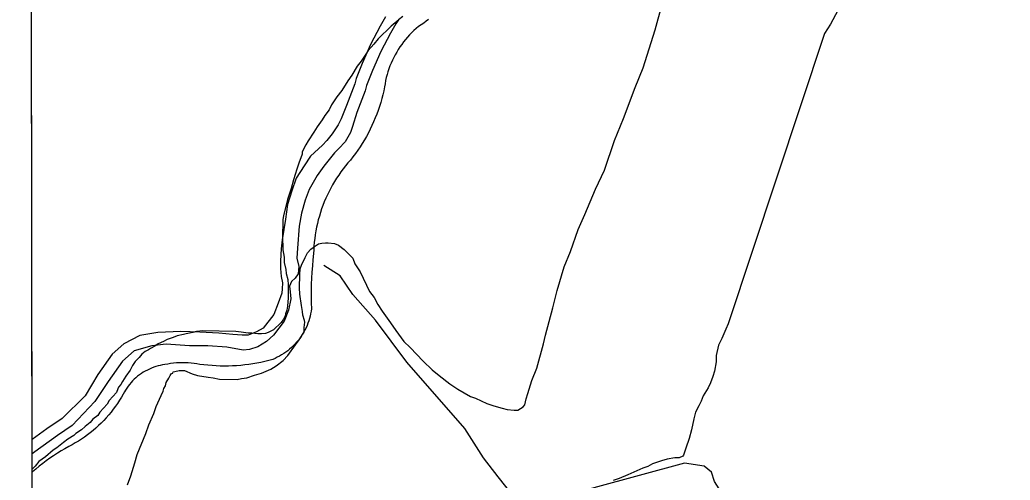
# Model space of a CAD drawing. Extents: x 3329332 to 3367211, y 631066 to 656469.
# Drawn here: x 3333430 to 3335509, y 636932 to 637897 of the extents above; entities that cross this region are included whole.
import ezdxf

# ---------------------------------------------------------------- set-up
doc = ezdxf.new("R2010")
doc.units = 0
for name, color, linetype in [('V-DTCH-CNTR', 7, 'Continuous'), ('V-GRID-FRAM', 7, 'Continuous'), ('V-SITE-VEGE', 7, 'Continuous'), ('V-TOPO-SHOR', 7, 'Continuous')]:
    doc.layers.add(name, color=color, linetype=linetype)

msp = doc.modelspace()

# ---------------------------------------------------------------- linework, layer by layer
at = {"layer": 'V-DTCH-CNTR'}
for points in [[(3334288, 637898.1), (3334282.9, 637894.1), (3334277.7, 637890.3), (3334272.4, 637886.7), (3334266.9, 637883.2), (3334262, 637879.1), (3334257.2, 637874.7), (3334252.5, 637870.3), (3334248, 637865.7), (3334243.7, 637860.9), (3334239.5, 637856), (3334235.4, 637851), (3334231.5, 637845.8), (3334227.8, 637840.5), (3334224.3, 637835.1), (3334221, 637829.6), (3334217.8, 637824), (3334214.8, 637818.3), (3334212, 637812.4), (3334209.4, 637806.5), (3334206.9, 637800.6), (3334204.7, 637794.5), (3334202.7, 637788.4), (3334200.8, 637782.2), (3334199.2, 637775.9), (3334197.8, 637769.7), (3334196.6, 637763.3), (3334195.5, 637757), (3334193.8, 637748.6), (3334191.9, 637740.2), (3334189.7, 637731.9), (3334187.4, 637723.6), (3334184.8, 637715.5), (3334182.1, 637707.3), (3334179.1, 637699.3), (3334176, 637691.3), (3334172.6, 637683.4), (3334169.1, 637675.6), (3334165.4, 637667.9), (3334161.5, 637660.2), (3334157.4, 637652.7), (3334153.1, 637645.2), (3334148.6, 637637.9), (3334144, 637630.7), (3334139.2, 637623.6), (3334134.2, 637616.6), (3334129.1, 637609.8), (3334123.7, 637603), (3334118.5, 637597), (3334113.4, 637590.9), (3334108.5, 637584.6), (3334103.8, 637578.2), (3334099.2, 637571.6), (3334094.8, 637565), (3334090.6, 637558.2), (3334086.5, 637551.3), (3334082.6, 637544.4), (3334079, 637537.3), (3334075.5, 637530.1), (3334072.2, 637522.9), (3334069, 637515.5), (3334066.1, 637508.1), (3334063.4, 637500.6), (3334060.9, 637493), (3334058.6, 637485.4), (3334056.4, 637477.7), (3334054.5, 637469.9), (3334052.8, 637462.2), (3334051.3, 637454.3), (3334050, 637446.5), (3334048.9, 637438.6), (3334048, 637430.6), (3334047.3, 637422.7), (3334046.9, 637414.7), (3334046.6, 637406.8), (3334045.2, 637393.9), (3334044, 637381.1), (3334043, 637368.2), (3334042.3, 637355.4), (3334041.8, 637342.5), (3334041.5, 637329.6), (3334041.5, 637316.7), (3334041.7, 637303.8), (3334042.1, 637290.9), (3334041.4, 637285.8), (3334040.4, 637280.7), (3334039.3, 637275.6), (3334037.9, 637270.6), (3334036.4, 637265.7), (3334034.7, 637260.8)], [(3334034.7, 637260.8), (3334032.8, 637256), (3334030.7, 637251.3), (3334028.4, 637246.6), (3334025.9, 637242.1), (3334023.2, 637237.6), (3334020.4, 637233.3), (3334017.4, 637229), (3334014.3, 637224.9), (3334011, 637221), (3334007.5, 637217.1), (3334003.9, 637213.4), (3334000.2, 637209.8), (3333996.3, 637206.4), (3333992.2, 637203.1), (3333988.1, 637200), (3333983.8, 637197.1), (3333979.5, 637194.3), (3333975, 637191.7), (3333970.4, 637189.3), (3333965.7, 637187), (3333961, 637185), (3333952.7, 637182.7), (3333944.3, 637180.6), (3333936, 637178.7), (3333927.5, 637177.1), (3333919.1, 637175.6), (3333910.6, 637174.3), (3333902.1, 637173.2), (3333893.5, 637172.3), (3333884.9, 637171.6), (3333876.4, 637171.1), (3333867.8, 637170.9), (3333859.2, 637170.8), (3333850.6, 637170.9), (3333842, 637171.2), (3333833.4, 637171.8), (3333824.9, 637172.5), (3333816.3, 637173.4), (3333807.8, 637174.5), (3333801.7, 637175.6), (3333795.6, 637176.5), (3333789.5, 637177.1), (3333783.4, 637177.6), (3333777.2, 637177.8), (3333771, 637177.9), (3333764.9, 637177.7), (3333758.7, 637177.4), (3333752.6, 637176.8), (3333746.5, 637176), (3333740.4, 637175.1), (3333734.3, 637173.9), (3333729.6, 637173.2), (3333724.8, 637172.3), (3333720.1, 637171.1), (3333715.5, 637169.8), (3333710.9, 637168.3), (3333706.4, 637166.6), (3333701.9, 637164.7), (3333697.6, 637162.6), (3333693.3, 637160.4), (3333689.1, 637157.9), (3333685.1, 637155.3), (3333681.1, 637152.5), (3333677.3, 637149.6), (3333673.6, 637146.5), (3333670, 637143.2), (3333666.6, 637139.8), (3333663.4, 637136.2), (3333660.2, 637132.5), (3333657.3, 637128.7), (3333654.5, 637124.8), (3333651.9, 637120.7), (3333649.4, 637116.6), (3333647.1, 637112.3), (3333643.3, 637105.7), (3333639.3, 637099.2), (3333635.1, 637092.7), (3333630.7, 637086.5), (3333626.1, 637080.3), (3333621.4, 637074.3), (3333616.5, 637068.4), (3333611.5, 637062.6), (3333606.2, 637057), (3333600.9, 637051.5), (3333595.4, 637046.2), (3333589.7, 637041), (3333583.9, 637036), (3333577.9, 637031.2), (3333571.9, 637026.5), (3333565.7, 637022), (3333559.3, 637017.7), (3333552.9, 637013.5), (3333546.3, 637009.6), (3333539.7, 637005.8), (3333532.9, 637002.2), (3333524.7, 636997.6)], [(3333524.7, 636997.6), (3333516.7, 636992.9), (3333508.8, 636988), (3333500.9, 636982.9), (3333493.2, 636977.6), (3333485.6, 636972.2), (3333478.1, 636966.6), (3333470.8, 636960.8), (3333463.5, 636954.9), (3333456.5, 636948.8), (3333455.7, 636948.1)], [(3335823.5, 636656.4), (3335672.1, 636692.1), (3335495.8, 636735.3), (3335322.1, 636772.8), (3335170.7, 636805.8), (3335033.2, 636835.8), (3334963.9, 636861.9), (3334906, 636900.4), (3334888.3, 636928.6), (3334881.6, 636948.2), (3334866.5, 636961), (3334824.8, 636967.2), (3334634.4, 636915.8), (3334518.2, 636881.3)]]:
    msp.add_lwpolyline(points, dxfattribs=at)
at = {"layer": 'V-GRID-FRAM'}
msp.add_lwpolyline([(3333429.9, 654632), (3364987.9, 654691.7), (3365030.2, 636507.7), (3333456.4, 636448), (3333429.9, 654632)], dxfattribs=at)
at = {"layer": 'V-SITE-VEGE'}
for p, q in [((3333455.7, 636954.7), (3333452.1, 639386.2)), ((3334225.6, 637897.2), (3334209.6, 637883.9)), ((3334209.6, 637883.9), (3334182, 637857.2)), ((3334182, 637857.2), (3334172.8, 637846.1)), ((3334161.3, 637832.7), (3334157.8, 637827.1)), ((3334172.8, 637846.1), (3334161.3, 637832.7)), ((3334146.3, 637810.3), (3334138.2, 637800.3)), ((3334157.8, 637827.1), (3334146.3, 637810.3)), ((3334138.2, 637800.3), (3334126.6, 637781.2)), ((3334118.5, 637768.9), (3334105.8, 637748.8)), ((3334126.6, 637781.2), (3334118.5, 637768.9)), ((3334105.8, 637748.8), (3334095.4, 637735.4)), ((3334095.4, 637735.4), (3334083.8, 637718.6)), ((3334079.2, 637708.5), (3334069.9, 637696.2)), ((3334083.8, 637718.6), (3334079.2, 637708.5)), ((3334064.2, 637687.3), (3334053.8, 637672.7)), ((3334069.9, 637696.2), (3334064.2, 637687.3)), ((3334053.8, 637672.7), (3334046.8, 637661.5)), ((3334035.2, 637643.6), (3334030.6, 637634.7)), ((3334046.8, 637661.5), (3334035.2, 637643.6)), ((3334030.6, 637634.7), (3334022.4, 637620.1)), ((3334022.4, 637615.6), (3334015.3, 637596.5)), ((3334022.4, 637620.1), (3334022.4, 637615.6)), ((3334011.7, 637584.1), (3334004.6, 637561.6)), ((3334015.3, 637596.5), (3334011.7, 637584.1)), ((3334004.6, 637561.6), (3333999.8, 637543.6)), ((3333999.8, 637543.6), (3333991.5, 637520)), ((3333991.5, 637520), (3333983.1, 637486.2)), ((3333981.8, 637478.3), (3333981.2, 637438.8)), ((3333983.1, 637486.2), (3333981.8, 637478.3)), ((3333981.2, 637438.8), (3333982.1, 637420.7)), ((3333982.1, 637420.7), (3333982, 637415.1)), ((3333982, 637415.1), (3333985.1, 637399.2)), ((3333985.1, 637399.2), (3333985, 637387.9)), ((3333985, 637387.9), (3333988.1, 637373.2)), ((3333988.1, 637373.2), (3333989.1, 637365.2)), ((3333989.1, 637365.2), (3333992.3, 637352.8)), ((3333992.3, 637352.8), (3333993.3, 637341.4)), ((3333993.3, 637341.4), (3333992.9, 637314.3)), ((3333992.9, 637314.3), (3333991.5, 637296.3)), ((3333991.5, 637296.3), (3333990.2, 637288.4)), ((3333983.2, 637269.3), (3333978.5, 637262.6)), ((3333986.6, 637276), (3333983.2, 637269.3)), ((3333987.8, 637280.5), (3333986.6, 637276)), ((3333990.2, 637288.4), (3333987.8, 637280.5)), ((3333962.5, 637247), (3333951.1, 637241.5)), ((3333978.5, 637262.6), (3333962.5, 637247)), ((3333739.5, 637226.7), (3333731.6, 637222.3)), ((3333752, 637231), (3333739.5, 637226.7)), ((3333760, 637234.3), (3333752, 637231)), ((3333773.6, 637237.5), (3333760, 637234.3)), ((3333779.3, 637238.5), (3333773.6, 637237.5)), ((3333792.9, 637241.7), (3333779.3, 637238.5)), ((3333800.8, 637243.8), (3333792.9, 637241.7)), ((3333814.4, 637244.7), (3333800.8, 637243.8)), ((3333883.3, 637243.7), (3333814.4, 637244.7)), ((3333894.6, 637242.4), (3333883.3, 637243.7)), ((3333909.3, 637239.9), (3333894.6, 637242.4)), ((3333917.2, 637239.8), (3333909.3, 637239.9)), ((3333929.6, 637238.5), (3333917.2, 637239.8)), ((3333937.5, 637238.3), (3333929.6, 637238.5)), ((3333945.4, 637239.3), (3333937.5, 637238.3)), ((3333951.1, 637241.5), (3333945.4, 637239.3)), ((3333704.2, 637208), (3333699.7, 637204.7)), ((3333713.3, 637212.4), (3333704.2, 637208)), ((3333720.2, 637217.9), (3333713.3, 637212.4)), ((3333731.6, 637222.3), (3333720.2, 637217.9)), ((3333680.2, 637189.2), (3333672.2, 637180.3)), ((3333686, 637195.9), (3333680.2, 637189.2)), ((3333692.8, 637201.4), (3333686, 637195.9)), ((3333699.7, 637204.7), (3333692.8, 637201.4)), ((3333666.4, 637172.4), (3333661.7, 637162.3)), ((3333672.2, 637180.3), (3333666.4, 637172.4)), ((3333652.5, 637150), (3333645.5, 637138.9)), ((3333661.7, 637162.3), (3333652.5, 637150)), ((3333637.4, 637126.6), (3333633.9, 637117.6)), ((3333642, 637132.1), (3333637.4, 637126.6)), ((3333645.5, 637138.9), (3333642, 637132.1)), ((3333632.7, 637115.3), (3333617.8, 637098.6)), ((3333633.9, 637117.6), (3333632.7, 637115.3)), ((3333613.2, 637090.8), (3333598.2, 637074)), ((3333617.8, 637098.6), (3333613.2, 637090.8)), ((3333593.6, 637067.3), (3333583.3, 637059.6)), ((3333598.2, 637074), (3333593.6, 637067.3)), ((3333567.2, 637044), (3333559.2, 637037.3)), ((3333577.5, 637052.9), (3333567.2, 637044)), ((3333583.3, 637059.6), (3333577.5, 637052.9)), ((3333543.2, 637025.2), (3333530.7, 637017.4)), ((3333547.8, 637029.6), (3333543.2, 637025.2)), ((3333559.2, 637037.3), (3333547.8, 637029.6)), ((3333507.8, 636999.7), (3333499.8, 636994.2)), ((3333521.5, 637010.8), (3333507.8, 636999.7)), ((3333530.7, 637017.4), (3333521.5, 637010.8)), ((3333483.8, 636980.9), (3333470.1, 636970.9)), ((3333499.8, 636994.2), (3333483.8, 636980.9)), ((3333462, 636960.9), (3333455.7, 636954.7)), ((3333470.1, 636970.9), (3333462, 636960.9))]:
    msp.add_line(p, q, dxfattribs=at)
for points in [[(3334616, 637488.9), (3334638.2, 637541.7), (3334656.9, 637582.1), (3334678.2, 637643.9), (3334697, 637690), (3334721.7, 637755.1), (3334738.2, 637796.7), (3334763.2, 637876.5), (3334777.5, 637927.2)], [(3335146.9, 637917), (3335131.7, 637887.8), (3335119, 637868.8), (3334916.4, 637259.5)], [(3333655.8, 636921.7), (3333662.8, 636940.8), (3333671.2, 636967.8), (3333676, 636985.8), (3333694.7, 637029.6), (3333700.6, 637047.6), (3333711.2, 637071.2), (3333715.9, 637085.8), (3333726.4, 637109.4), (3333731.1, 637118.3), (3333732.3, 637124), (3333735.8, 637129.6), (3333737, 637136.3), (3333742.8, 637145.3), (3333745.2, 637150.9), (3333748.6, 637155.4), (3333750.9, 637156.4), (3333752.1, 637158.7), (3333755.5, 637159.8), (3333764.5, 637161.9), (3333775.8, 637161.7), (3333791.6, 637154.7), (3333802.8, 637151.1), (3333825.3, 637147.4), (3333835.5, 637146.1), (3333849, 637143.6), (3333886.3, 637143.1), (3333895.4, 637145.2), (3333906.7, 637146.1), (3333922.6, 637151.6), (3333937.3, 637155.8), (3333956.7, 637164.6), (3333968.1, 637171.2), (3333982.9, 637182.3), (3333992.2, 637193.4), (3334008.3, 637215.8), (3334016.4, 637225.8), (3334026.8, 637242.6), (3334027, 637251.6), (3334028.3, 637262.9), (3334027.2, 637266.3), (3334024, 637277.7), (3334023, 637285.6), (3334020.9, 637298.1), (3334017.9, 637321.8), (3334016.9, 637335.4), (3334017.4, 637362.5), (3334018.7, 637374.9), (3334021.1, 637382.8), (3334029.2, 637398.5), (3334033.9, 637408.6), (3334040.8, 637416.4), (3334045.4, 637419.7), (3334048.8, 637421.9), (3334056.8, 637427.5), (3334063.6, 637428.5), (3334071.5, 637429.5), (3334077.1, 637429.4), (3334090.7, 637428.1), (3334098.5, 637424.6), (3334110.8, 637415.3), (3334128.6, 637397), (3334133, 637385.6), (3334144, 637368.5), (3334163.7, 637327.5), (3334173.7, 637314.9), (3334181.4, 637300.1), (3334190.2, 637286.4), (3334207.9, 637261.3), (3334219, 637245.3), (3334235.6, 637222.5), (3334248.9, 637209.8), (3334276.7, 637181.1), (3334295.7, 637162.8), (3334310.2, 637151.2), (3334332.5, 637134), (3334349.3, 637122.4), (3334376.2, 637107.3), (3334386.3, 637103.7), (3334409.8, 637092.1), (3334424.5, 637087.3), (3334442.5, 637082.5), (3334452.6, 637080.1), (3334467.3, 637078.8), (3334475.2, 637078.7), (3334486.6, 637085.3), (3334490, 637089.7), (3334492.5, 637102.1), (3334496.1, 637113.4), (3334504.4, 637140.4), (3334514.9, 637166.2), (3334529.3, 637217.9), (3334533, 637236), (3334548.5, 637293.4), (3334558.1, 637329.4), (3334572.5, 637378.9), (3334585.4, 637411.4), (3334601.9, 637457.5), (3334616, 637488.9)], [(3334916.4, 637259.5), (3334911.7, 637248.2), (3334903.5, 637229.1), (3334896.5, 637214.6), (3334891.7, 637193.2), (3334891.4, 637179.6), (3334887.8, 637160.5), (3334884.2, 637149.2), (3334879.5, 637135.7), (3334874.8, 637125.6), (3334864.4, 637108.8), (3334859.7, 637097.6), (3334855, 637087.5), (3334848, 637074.1), (3334844.4, 637060.5), (3334839.5, 637036.9), (3334834.7, 637018.9), (3334827.6, 636998.7), (3334822.9, 636984), (3334821.7, 636981.8), (3334813.8, 636978.5), (3334804.7, 636978.7), (3334788.9, 636975.5), (3334776.4, 636972.3), (3334768.4, 636969.1), (3334758.2, 636965.8), (3334748, 636960.3), (3334737.7, 636957.1), (3334705.9, 636942.9), (3334687.7, 636935.3), (3334675.2, 636930.9)]]:
    msp.add_lwpolyline(points, dxfattribs=at)
at = {"layer": 'V-TOPO-SHOR'}
for points in [[(3334233.5, 637904.4), (3334224.6, 637897.2), (3334218.9, 637888.9), (3334208, 637869.2), (3334187.6, 637830.7), (3334170.1, 637791), (3334157.9, 637759.3), (3334154.8, 637748.4), (3334137.6, 637702.8), (3334128.4, 637673.6), (3334123.8, 637660.9), (3334112.5, 637641.6), (3334099.8, 637627.1), (3334090.5, 637618.1), (3334067.7, 637590.6), (3334054.2, 637571), (3334037.3, 637541.2), (3334028.9, 637519), (3334021.1, 637492), (3334016.3, 637464.6), (3334013, 637418), (3334011.6, 637397.2), (3334015.3, 637379.5), (3334014, 637364.1), (3334008, 637355.4), (3334000.2, 637348.6), (3333996, 637338.8), (3333997.3, 637327), (3333998.6, 637312.3), (3333994.1, 637288.2), (3333984.6, 637264.9), (3333962.6, 637235.9), (3333947.7, 637222.2), (3333929.2, 637211.1), (3333912.2, 637205.9), (3333898.7, 637204.6), (3333864.3, 637210.6), (3333824.4, 637213.5), (3333785.9, 637213.7), (3333737.2, 637217), (3333706.7, 637213.1), (3333669.9, 637203), (3333645.4, 637181.4), (3333615.4, 637138.6), (3333587.2, 637096.9), (3333539.5, 637046.3), (3333508.8, 637025.1), (3333461.7, 636991), (3333455.6, 636987)], [(3334197.2, 637903.4), (3334186.2, 637883.7), (3334165.8, 637845.2), (3334148.4, 637805.5), (3334136.1, 637773.8), (3334133, 637762.8), (3334115.8, 637717.3), (3334104.1, 637689.2), (3334098, 637676.9), (3334085.2, 637658), (3334074, 637643.9), (3334065.4, 637634.1), (3334040.2, 637611), (3334026.7, 637591.1), (3334010.1, 637565.3), (3334000.6, 637538.7), (3333992.1, 637509.9), (3333987.9, 637479.1), (3333980.7, 637436), (3333978.5, 637416.6), (3333978, 637404.9), (3333977, 637390.2), (3333976.8, 637375.9), (3333978.7, 637359), (3333981.1, 637345.4), (3333980.9, 637333.3), (3333979.7, 637323.8), (3333972.4, 637302.7), (3333962.9, 637279.4), (3333940.8, 637250.4), (3333926.7, 637242.5), (3333909.4, 637235.5), (3333896.6, 637235.7), (3333876.8, 637237.1), (3333847.5, 637240.1), (3333808, 637242.2), (3333768, 637243.5), (3333719.6, 637241.7), (3333682.1, 637235.3), (3333648.1, 637217.5), (3333623.6, 637195.9), (3333594, 637153.4), (3333566.9, 637108.4), (3333518.9, 637060.7), (3333487, 637039.6), (3333455.6, 637016.8)], [(3334772.3, 636450.5), (3334716.6, 636559.4), (3334669.7, 636634.6), (3334626, 636692.5), (3334587, 636739), (3334539.1, 636800.4), (3334492.7, 636864.5), (3334433.9, 636938.6), (3334403.2, 636978.8), (3334363.7, 637040), (3334242.5, 637179.2), (3334176.3, 637267.3), (3334129, 637321), (3334102.4, 637359.9), (3334067.7, 637382.2)]]:
    msp.add_lwpolyline(points, dxfattribs=at)

doc.saveas('drawing.dxf')
